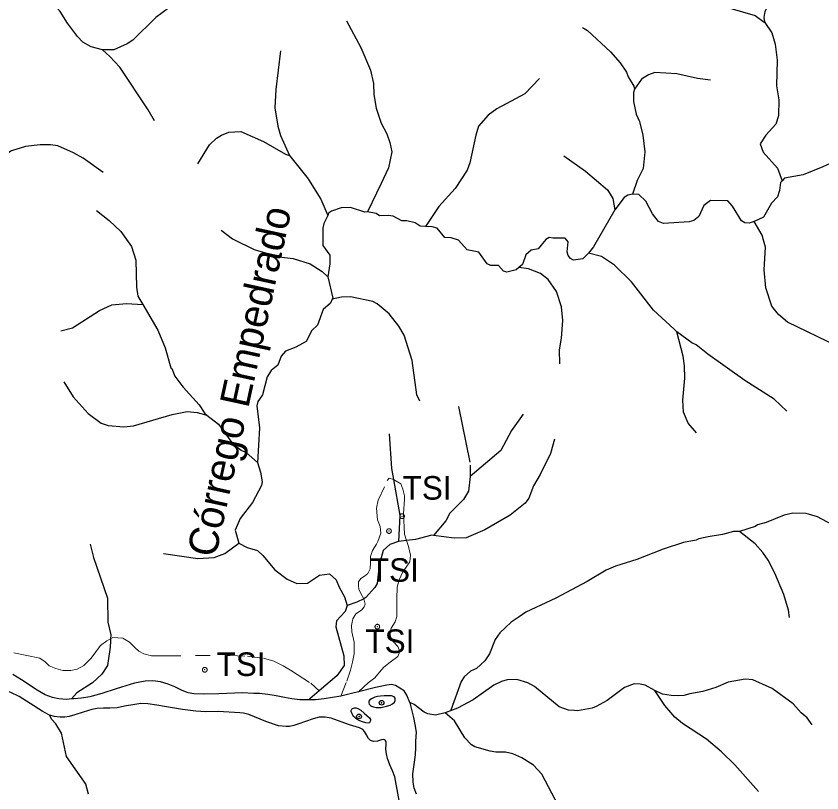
# Model space of a CAD drawing. Extents: x 393 to 446.6, y 8175.5 to 8231.
# Drawn here: x 438.18 to 443.66, y 8205.18 to 8210.46 of the extents above; entities that cross this region are included whole.
import ezdxf
from ezdxf.enums import TextEntityAlignment as Align

# ---------------------------------------------------------------- set-up
doc = ezdxf.new("R2010")
doc.units = 0
doc.header["$LTSCALE"] = 0.064
doc.header["$PDMODE"] = 32
doc.header["$PDSIZE"] = 0.032
doc.linetypes.add('LONG_DASHED', pattern=[7.5, 6, -1.5])
doc.linetypes.add('SHORT_DASHED', pattern=[2.7, 1.5, -1.2])
for name, color, linetype, lineweight in [('2', 7, 'Continuous', 25), ('21', 7, 'SHORT_DASHED', 13), ('7', 7, 'Continuous', 25), ('9', 7, 'LONG_DASHED', 25)]:
    doc.layers.add(name, color=color, linetype=linetype, lineweight=lineweight)
doc.layers.add('54', color=7, linetype='Continuous')
doc.layers.add('61', color=7, linetype='Continuous')

msp = doc.modelspace()

# ---------------------------------------------------------------- linework, layer by layer
at = {"layer": '2'}
for points in [[(438.5617, 8205.8201), (438.5281, 8205.8166), (438.4736, 8205.8199), (438.4306, 8205.8298), (438.3826, 8205.848), (438.3264, 8205.8794), (438.2206, 8205.9488), (438.1628, 8205.9852)], [(440.1728, 8205.8136), (440.1632, 8205.8133), (440.1119, 8205.8149), (440.059, 8205.8215), (440.0078, 8205.8298), (439.9516, 8205.8414), (439.8954, 8205.8496), (439.8392, 8205.8563), (439.7995, 8205.8579), (439.7218, 8205.8612), (439.5614, 8205.8546), (439.4606, 8205.8529), (439.3928, 8205.8546), (439.3548, 8205.8612), (439.3134, 8205.8777), (439.2622, 8205.9025), (439.2175, 8205.9207), (439.1663, 8205.9356), (439.1134, 8205.9422), (439.0621, 8205.9406), (438.9894, 8205.9273), (438.9001, 8205.8992), (438.8637, 8205.888), (438.7662, 8205.8579), (438.6852, 8205.8348), (438.629, 8205.8248), (438.5761, 8205.8215), (438.5617, 8205.8201)], [(440.8614, 8205.7961), (440.841, 8205.8463), (440.8212, 8205.8744), (440.7931, 8205.8926), (440.7633, 8205.9108), (440.7369, 8205.9174), (440.7038, 8205.9125), (440.6278, 8205.8976), (440.5119, 8205.8689)], [(438.4109, 8205.7099), (438.3621, 8205.7375), (438.2791, 8205.7896), (438.2058, 8205.8368), (438.1472, 8205.8629), (438.0919, 8205.884), (438.0414, 8205.8987), (437.9877, 8205.9084), (437.9487, 8205.9101), (437.8982, 8205.9101), (437.8575, 8205.9036), (437.7924, 8205.8791), (437.6117, 8205.7913), (437.5222, 8205.7506), (437.4164, 8205.7034), (437.3513, 8205.6773), (437.3074, 8205.6627), (437.2683, 8205.6513), (437.2227, 8205.6431)], [(440.5119, 8205.8689), (440.474, 8205.8596), (440.3913, 8205.8381)], [(440.3913, 8205.8381), (440.2789, 8205.8199), (440.2194, 8205.8149), (440.1728, 8205.8136)], [(440.8198, 8204.9579), (440.7579, 8205.29), (440.7416, 8205.3323), (440.7237, 8205.3713), (440.7075, 8205.4153), (440.7026, 8205.4462), (440.6977, 8205.4788), (440.6993, 8205.5129), (440.6993, 8205.526), (440.6961, 8205.5373), (440.6928, 8205.5406), (440.683, 8205.5439), (440.6684, 8205.5422), (440.6407, 8205.5325), (440.613, 8205.5308), (440.6, 8205.5341), (440.5903, 8205.539), (440.5789, 8205.552), (440.5658, 8205.5764), (440.5528, 8205.5992), (440.5398, 8205.6122), (440.5186, 8205.6236), (440.4503, 8205.6448), (440.3689, 8205.6741), (440.325, 8205.6887), (440.2859, 8205.6952), (440.2452, 8205.6952), (440.2029, 8205.6838), (440.0987, 8205.648), (440.0727, 8205.6383), (440.0418, 8205.6334), (440.019, 8205.6318), (439.9669, 8205.6366), (439.8806, 8205.6659), (439.8041, 8205.6985), (439.7667, 8205.7131), (439.7293, 8205.7229), (439.7048, 8205.7245), (439.5567, 8205.7343), (439.4737, 8205.7327), (439.4054, 8205.7375), (439.3158, 8205.7489), (439.1938, 8205.7685), (439.1401, 8205.7766), (439.0798, 8205.7864), (439.031, 8205.788), (438.9903, 8205.7831), (438.9203, 8205.7701), (438.8715, 8205.7603), (438.8211, 8205.7571), (438.7787, 8205.7571), (438.7348, 8205.7554), (438.699, 8205.7473), (438.6404, 8205.731), (438.5834, 8205.7115), (438.5444, 8205.7001), (438.5151, 8205.6969), (438.4841, 8205.6969), (438.4451, 8205.7001), (438.4109, 8205.7099)], [(440.9055, 8205.1718), (440.889, 8205.2131), (440.8824, 8205.2545), (440.8807, 8205.3107), (440.8906, 8205.3735), (440.8989, 8205.4396), (440.9005, 8205.4876), (440.9022, 8205.5339), (440.9055, 8205.5934), (440.8972, 8205.6463), (440.8873, 8205.6926), (440.8625, 8205.7934), (440.8614, 8205.7961)]]:
    msp.add_lwpolyline(points, dxfattribs=at)
for points in [[(440.5817, 8205.8053), (440.5811, 8205.7944), (440.5843, 8205.7835), (440.592, 8205.7751), (440.6003, 8205.7706), (440.6145, 8205.7661), (440.6325, 8205.7616), (440.6659, 8205.7616), (440.7019, 8205.7713), (440.7256, 8205.7777), (440.743, 8205.7867), (440.7552, 8205.797), (440.761, 8205.8098), (440.7606, 8205.8169), (440.7603, 8205.824), (440.7533, 8205.8342), (440.7365, 8205.8407), (440.7038, 8205.8413), (440.6852, 8205.8407), (440.6601, 8205.8387), (440.6415, 8205.8355), (440.6228, 8205.8317), (440.6126, 8205.8278), (440.5997, 8205.8208), (440.5888, 8205.8143)], [(440.4616, 8205.734), (440.4622, 8205.7417), (440.4654, 8205.7494), (440.4706, 8205.7546), (440.4841, 8205.7597), (440.4943, 8205.7597), (440.5066, 8205.7559), (440.5265, 8205.743), (440.549, 8205.7239), (440.5869, 8205.6916), (440.592, 8205.6807), (440.592, 8205.6723), (440.5894, 8205.6646), (440.5856, 8205.6576), (440.5779, 8205.655), (440.5605, 8205.6576), (440.5387, 8205.6634), (440.5194, 8205.6711), (440.5033, 8205.6807), (440.4905, 8205.6903), (440.4796, 8205.7013), (440.4725, 8205.7096), (440.4674, 8205.718)]]:
    msp.add_lwpolyline(points, close=True, dxfattribs=at)
at = {"layer": '21'}
for points in [[(440.5467, 8206.501), (440.5274, 8206.5375), (440.5128, 8206.5666), (440.5104, 8206.5884), (440.5104, 8206.6151), (440.5274, 8206.6393), (440.5516, 8206.6539), (440.5759, 8206.6733), (440.5904, 8206.7048), (440.5928, 8206.746), (440.5928, 8206.7873), (440.6074, 8206.8285), (440.6341, 8206.8722), (440.6438, 8206.8892), (440.6632, 8206.9474), (440.6583, 8206.991), (440.6414, 8207.0371), (440.633, 8207.1157), (440.6447, 8207.1717), (440.7071, 8207.3033), (440.7192, 8207.3198), (440.7487, 8207.3113)], [(440.7487, 8207.3113), (440.799, 8207.2821), (440.8136, 8207.2457), (440.8233, 8207.1996), (440.8233, 8207.1778), (440.8184, 8207.0783), (440.8208, 8206.9862), (440.8233, 8206.9401), (440.8382, 8206.8965)], [(440.8382, 8206.8965), (440.8524, 8206.8552), (440.8645, 8206.797), (440.8596, 8206.7509), (440.8354, 8206.7145), (440.8136, 8206.683), (440.7845, 8206.6248), (440.7748, 8206.5763), (440.7723, 8206.5035), (440.7723, 8206.4259), (440.7723, 8206.3798), (440.7602, 8206.3434), (440.7335, 8206.2998), (440.7287, 8206.2852), (440.7262, 8206.2561), (440.7311, 8206.2367), (440.7505, 8206.2076), (440.7796, 8206.1761), (440.7917, 8206.1421), (440.7796, 8206.1081), (440.7262, 8206.0693), (440.6826, 8206.0354), (440.6535, 8206.0014), (440.6219, 8205.9626), (440.5783, 8205.9286), (440.5119, 8205.8689)], [(440.3913, 8205.8381), (440.4328, 8205.9408), (440.457, 8206.016), (440.4716, 8206.0693), (440.4813, 8206.1275), (440.4813, 8206.2052), (440.4667, 8206.2755), (440.4643, 8206.3192), (440.474, 8206.3652), (440.4934, 8206.3992), (440.5322, 8206.4235), (440.5492, 8206.4453), (440.5565, 8206.4647), (440.5467, 8206.501)], [(438.1698, 8206.1324), (438.2571, 8206.1154), (438.3444, 8206.096), (438.3808, 8206.0718), (438.4099, 8206.0451), (438.4535, 8206.0257), (438.5021, 8206.0135), (438.5554, 8206.0135), (438.5991, 8206.0232), (438.6452, 8206.0475), (438.6937, 8206.096), (438.7252, 8206.1397), (438.7567, 8206.1833), (438.8004, 8206.2149), (438.8263, 8206.2286)], [(438.8263, 8206.2286), (438.8416, 8206.2367), (438.9095, 8206.2318), (438.9556, 8206.2052), (438.992, 8206.1688), (439.0187, 8206.1445), (439.0526, 8206.1275), (439.1036, 8206.113), (439.203, 8206.113), (439.6396, 8206.1154), (439.756, 8206.1106), (439.8652, 8206.096), (439.9355, 8206.0766), (439.9986, 8206.0451), (440.0495, 8206.016), (440.0956, 8205.9869), (440.1878, 8205.9262), (440.2448, 8205.875)]]:
    msp.add_lwpolyline(points, dxfattribs=at)
for p in [(440.8076, 8207.062), (440.7188, 8206.9609), (440.6395, 8206.311), (439.4666, 8206.0178)]:
    msp.add_point(p, dxfattribs=at)
at = {"layer": '54'}
for p in [(440.6687, 8205.7941), (440.5149, 8205.7008)]:
    msp.add_point(p, dxfattribs=at)
at = {"layer": '7'}
msp.add_line((441.1378, 8205.7399), (441.0995, 8205.726), dxfattribs=at)
for points in [[(443.8526, 8206.9507), (443.8107, 8206.974), (443.7639, 8206.9869), (443.6314, 8207.058), (443.5539, 8207.0806), (443.4635, 8207.0822), (443.4037, 8207.0693), (443.2827, 8207.0192), (443.2229, 8207.0031), (443.2083, 8206.9918), (443.1021, 8206.9586)], [(443.1021, 8206.9586), (443.0613, 8206.9574), (442.9855, 8206.9369), (442.8886, 8206.9224), (442.824, 8206.9078), (442.8063, 8206.8981), (442.7207, 8206.8836), (442.5818, 8206.8384), (442.4042, 8206.7673), (442.2589, 8206.7221), (442.1943, 8206.6947), (442.0651, 8206.6188), (441.8519, 8206.5057), (441.6485, 8206.4088), (441.6041, 8206.3787), (441.5484, 8206.341), (441.4724, 8206.27), (441.4401, 8206.2232), (441.4014, 8206.1263), (441.3707, 8206.0779), (441.3126, 8206.0262), (441.2738, 8206.0084), (441.2286, 8205.9712), (441.2092, 8205.939), (441.1391, 8205.7435), (441.1378, 8205.7399)], [(443.4422, 8206.3735), (443.4341, 8206.4224), (443.4021, 8206.53), (443.3408, 8206.6753), (443.2955, 8206.7625), (443.26, 8206.8142), (443.2083, 8206.8739), (443.1021, 8206.9586)], [(438.6868, 8206.8724), (438.7095, 8206.7819), (438.8048, 8206.5042), (438.808, 8206.3427), (438.8274, 8206.2555), (438.8263, 8206.2286)], [(438.8263, 8206.2286), (438.8258, 8206.2138), (438.8241, 8206.1722), (438.8054, 8206.0477), (438.7659, 8205.9883), (438.7031, 8205.9293), (438.5965, 8205.8614), (438.5617, 8205.8201)], [(442.5248, 8205.8763), (442.4591, 8205.9131), (442.4268, 8205.9212), (442.3848, 8205.9228), (442.3202, 8205.8986), (442.2023, 8205.8098), (442.1265, 8205.7694), (442.1006, 8205.7581), (442.0005, 8205.7387), (441.9805, 8205.7403), (441.9391, 8205.7436), (441.8746, 8205.7662), (441.7082, 8205.9034), (441.6614, 8205.9293), (441.5871, 8205.9519), (441.5225, 8205.9486), (441.4838, 8205.939), (441.4321, 8205.9131), (441.29, 8205.8146), (441.1834, 8205.7565), (441.1378, 8205.7399)], [(443.5956, 8205.6447), (443.5606, 8205.6912), (443.52, 8205.7258), (443.4651, 8205.7856), (443.323, 8205.8905), (443.1922, 8205.9486), (443.1405, 8205.9551), (443.0243, 8205.9341), (442.9403, 8205.8986), (442.8531, 8205.8711), (442.7627, 8205.855), (442.7239, 8205.8421), (442.6852, 8205.8404), (442.6367, 8205.8421), (442.5786, 8205.8534), (442.5248, 8205.8763)], [(443.2306, 8205.1901), (443.0695, 8205.3722), (442.979, 8205.461), (442.8773, 8205.5466), (442.7142, 8205.6531), (442.6609, 8205.6968), (442.5947, 8205.7743), (442.5248, 8205.8763)], [(441.0995, 8205.726), (441.0349, 8205.7097), (440.9832, 8205.7177), (440.9573, 8205.7306), (440.8895, 8205.7823), (440.8614, 8205.7961)], [(438.6761, 8205.1727), (438.6578, 8205.2414), (438.6438, 8205.2614), (438.527, 8205.4287), (438.4931, 8205.587), (438.4544, 8205.6516), (438.4269, 8205.6806), (438.4109, 8205.7099)], [(442.0471, 8204.8411), (441.973, 8204.9314), (441.8939, 8205.0508), (441.7566, 8205.3092), (441.7017, 8205.3689), (441.6226, 8205.4206), (441.5613, 8205.4464), (441.5096, 8205.4577), (441.445, 8205.4577), (441.4063, 8205.4658), (441.3013, 8205.4949), (441.2787, 8205.5078), (441.2334, 8205.5546), (441.164, 8205.6709), (441.0995, 8205.726)]]:
    msp.add_lwpolyline(points, dxfattribs=at)
at = {"layer": '9'}
for points in [[(443.9114, 8211.4259), (443.8879, 8211.412), (443.8544, 8211.3742), (443.8383, 8211.343), (443.7951, 8211.2592), (443.7586, 8211.0295), (443.7327, 8210.9571), (443.6917, 8210.8837), (443.5586, 8210.7655), (443.4468, 8210.7004), (443.3579, 8210.6229), (443.3112, 8210.5645), (443.2743, 8210.492), (443.2664, 8210.4503), (443.2722, 8210.4217), (443.2733, 8210.416)], [(442.7936, 8210.6459), (442.8547, 8210.5873), (442.9651, 8210.5341), (443.2079, 8210.4642), (443.2684, 8210.4196), (443.2733, 8210.416)], [(438.7708, 8210.2312), (438.6942, 8210.2508), (438.6387, 8210.2845), (438.6022, 8210.3221), (438.5331, 8210.4125), (438.4833, 8210.4911), (438.4295, 8210.5529), (438.3574, 8210.6199)], [(439.3248, 8210.567), (439.2198, 8210.5152), (439.1346, 8210.4507), (438.9774, 8210.2976), (438.9393, 8210.2712), (438.8479, 8210.2305), (438.7742, 8210.2303), (438.7708, 8210.2312)], [(440.4299, 8210.4276), (440.5265, 8210.248), (440.592, 8210.0927), (440.6131, 8210.0026), (440.6152, 8209.9279), (440.6306, 8209.8341), (440.666, 8209.7336), (440.7046, 8209.6602), (440.7249, 8209.6006), (440.7374, 8209.5389), (440.7163, 8209.4298), (440.6649, 8209.3235), (440.5718, 8209.1306)], [(443.2733, 8210.416), (443.3206, 8210.347), (443.3437, 8210.2705), (443.3583, 8210.1601), (443.3521, 8209.9873), (443.3697, 8209.8913), (443.3654, 8209.7832), (443.3474, 8209.7264), (443.2805, 8209.6523), (443.2428, 8209.5922), (443.2621, 8209.5365), (443.3586, 8209.4282), (443.3911, 8209.3419)], [(442.0348, 8210.3831), (442.0681, 8210.3632), (442.2248, 8210.2181), (442.2912, 8210.1423), (442.333, 8210.0791), (442.3454, 8210.0467), (442.383, 8209.9838), (442.3879, 8209.9631)], [(439.1247, 8209.7492), (439.0828, 8209.8244), (438.889, 8210.1126), (438.8218, 8210.1866), (438.7709, 8210.2311), (438.7708, 8210.2312)], [(439.982, 8210.2247), (439.9505, 8209.9612), (439.9436, 8209.8367), (439.964, 8209.7123), (439.9818, 8209.6501), (440.0431, 8209.5121)], [(441.7416, 8210.0357), (441.6412, 8209.9321), (441.4525, 8209.8296), (441.3938, 8209.7875), (441.3268, 8209.7117), (441.3079, 8209.6506), (441.2689, 8209.4631), (441.2497, 8209.4145), (441.1683, 8209.2892), (441.058, 8209.1657), (440.9663, 8209.0308)], [(442.9036, 8210.0257), (442.8164, 8210.036), (442.6753, 8210.0679), (442.5265, 8210.0776), (442.4837, 8210.0623), (442.4359, 8210.0316), (442.3879, 8209.9631)], [(442.3879, 8209.9631), (442.3796, 8209.9419), (442.3802, 8209.8799), (442.3993, 8209.7951), (442.4219, 8209.7449), (442.4449, 8209.6518), (442.4587, 8209.5379), (442.4454, 8209.4238), (442.4063, 8209.3444), (442.3738, 8209.2512)], [(439.4194, 8209.4558), (439.4995, 8209.5855), (439.5464, 8209.6305), (439.5806, 8209.6516), (439.6295, 8209.6708), (439.7126, 8209.6755), (439.8651, 8209.6091), (440.0149, 8209.5218), (440.0431, 8209.5121)], [(438.775, 8209.3969), (438.6407, 8209.4941), (438.5738, 8209.5317), (438.4674, 8209.5785), (438.419, 8209.5868), (438.3478, 8209.5867), (438.2489, 8209.5754), (438.1528, 8209.5449), (438.0034, 8209.4548), (437.9248, 8209.4206), (437.8717, 8209.4079), (437.8026, 8209.4046), (437.6802, 8209.4224)], [(440.0431, 8209.5121), (440.169, 8209.3544), (440.1723, 8209.3492), (440.2564, 8209.2168), (440.3026, 8209.1047)], [(441.9076, 8209.5118), (442.0552, 8209.4059), (442.2051, 8209.2803), (442.2394, 8209.2215), (442.2541, 8209.1444)], [(443.7676, 8209.4607), (443.718, 8209.4578), (443.6685, 8209.4372), (443.5331, 8209.3807), (443.407, 8209.3597), (443.3911, 8209.3419)], [(443.3911, 8209.3419), (443.381, 8209.3305), (443.3725, 8209.2744), (443.3588, 8209.232), (443.3192, 8209.1897), (443.2653, 8209.0934), (443.2015, 8209.0635)], [(442.3738, 8209.2512), (442.3411, 8209.2428), (442.3182, 8209.2285), (442.2541, 8209.1444)], [(443.2015, 8209.0635), (443.1672, 8209.0536), (443.1379, 8209.0562), (443.1158, 8209.0693), (443.0535, 8209.1678), (443.0229, 8209.2049), (442.9032, 8209.2063), (442.8584, 8209.1736), (442.8255, 8209.0992), (442.7911, 8209.0714), (442.7601, 8209.0621), (442.5852, 8209.0508), (442.5498, 8209.0653), (442.5107, 8209.1168), (442.4641, 8209.2018), (442.4176, 8209.2485), (442.3738, 8209.2512)], [(440.5718, 8209.1306), (440.5541, 8209.1286), (440.4582, 8209.1603), (440.393, 8209.1571), (440.3272, 8209.1351), (440.3086, 8209.1216), (440.3056, 8209.1132), (440.3026, 8209.1047)], [(438.7306, 8209.1395), (438.8164, 8209.0712), (438.8967, 8208.9958), (438.9694, 8208.8954), (438.9987, 8208.8023), (439.0019, 8208.618), (439.0115, 8208.5582), (439.0447, 8208.5015)], [(440.3026, 8209.1047), (440.2767, 8209.0517), (440.2681, 8209.0184), (440.2695, 8208.9007), (440.3161, 8208.8365), (440.3176, 8208.7779), (440.3025, 8208.688)], [(440.9663, 8209.0308), (440.9302, 8209.0325), (440.897, 8209.0548), (440.8392, 8209.0697), (440.8064, 8209.069), (440.7463, 8209.1008), (440.7149, 8209.1056), (440.6547, 8209.1023), (440.6325, 8209.1183), (440.5718, 8209.1306)], [(442.2541, 8209.1444), (442.108, 8208.8924), (442.0758, 8208.8491)], [(444.209, 8208.0222), (444.0969, 8208.0846), (444.0289, 8208.0949), (443.8647, 8208.1573), (443.7652, 8208.2174), (443.4267, 8208.3805), (443.3656, 8208.4317), (443.3209, 8208.4882), (443.2812, 8208.6132), (443.2696, 8208.7363), (443.279, 8208.89), (443.265, 8208.9374), (443.2546, 8208.9725), (443.2015, 8209.0635)], [(439.5787, 8209.0055), (439.6549, 8208.9469), (439.6585, 8208.9451), (439.8017, 8208.8734), (439.9697, 8208.8245), (440.0684, 8208.8142), (440.1836, 8208.7776), (440.2655, 8208.7248), (440.3025, 8208.688)], [(441.6023, 8208.752), (441.5831, 8208.7357), (441.52, 8208.7204), (441.4968, 8208.7262), (441.4627, 8208.7655), (441.4118, 8208.7663), (441.3864, 8208.7762), (441.3299, 8208.8564), (441.25, 8208.8732), (441.1908, 8208.9367), (441.1423, 8208.9539), (441.0982, 8208.9556), (441.0458, 8209.0199), (441.0124, 8209.0287), (440.9663, 8209.0308)], [(442.0758, 8208.8491), (442.0355, 8208.8103), (441.9733, 8208.8014), (441.9517, 8208.8141), (441.9365, 8208.833), (441.9295, 8208.8578), (441.936, 8208.9263), (441.9162, 8208.9524), (441.8332, 8208.9505), (441.8067, 8208.9552), (441.7837, 8208.942), (441.7322, 8208.8797), (441.6852, 8208.8688), (441.6483, 8208.8388), (441.6271, 8208.773), (441.6023, 8208.752)], [(442.6747, 8208.3152), (442.6745, 8208.3153), (442.6567, 8208.3318), (442.5172, 8208.4611), (442.3667, 8208.6553), (442.2507, 8208.768), (442.1639, 8208.8272), (442.0758, 8208.8491)], [(441.8801, 8208.0969), (441.8778, 8208.1914), (441.8908, 8208.2719), (441.9002, 8208.3926), (441.8922, 8208.4838), (441.8582, 8208.5886), (441.8017, 8208.6695), (441.7493, 8208.7109), (441.6678, 8208.7421), (441.6023, 8208.752)], [(440.3025, 8208.688), (440.3369, 8208.5439), (440.3336, 8208.5363)], [(440.9285, 8207.8427), (440.9091, 8207.8863), (440.8762, 8208.1195), (440.8215, 8208.291), (440.7863, 8208.354), (440.7188, 8208.438), (440.6379, 8208.5053), (440.61, 8208.5208), (440.4571, 8208.5533), (440.3954, 8208.5515), (440.3336, 8208.5363)], [(438.4889, 8208.321), (438.5665, 8208.3429), (438.751, 8208.4589), (438.8356, 8208.4972), (438.9346, 8208.508), (439.0447, 8208.5015)], [(439.0447, 8208.5015), (439.1479, 8208.3253), (439.1984, 8208.2067), (439.2355, 8208.0704), (439.2425, 8208.0662), (439.2631, 8208.0131), (439.3102, 8207.9494), (439.3198, 8207.9388), (439.4284, 8207.8195), (439.4679, 8207.759), (439.4807, 8207.7489)], [(440.3336, 8208.5363), (440.3217, 8208.5092), (440.2711, 8208.4674), (440.2337, 8208.3608), (440.1935, 8208.3237), (440.1566, 8208.2502), (440.0849, 8208.2116), (440.0149, 8208.1835), (439.9847, 8208.1501), (439.9642, 8208.0888), (439.918, 8208.053), (439.8908, 8208.0079), (439.8597, 8207.8863), (439.8395, 8207.858), (439.8272, 8207.8409), (439.8207, 8207.8127), (439.8383, 8207.6627), (439.8251, 8207.426)], [(443.4231, 8207.7766), (443.3368, 8207.8561), (443.1373, 8207.9849), (442.8854, 8208.164), (442.8067, 8208.2266), (442.7769, 8208.2404), (442.6747, 8208.3152)], [(442.8098, 8207.6292), (442.7523, 8207.6945), (442.7204, 8207.7696), (442.7168, 8207.8499), (442.7285, 8208.0001), (442.7273, 8208.0842), (442.718, 8208.1496), (442.6747, 8208.3151), (442.6747, 8208.3152)], [(438.5082, 8207.9745), (438.5729, 8207.8732), (438.6731, 8207.7593), (438.7614, 8207.6932), (438.8088, 8207.6774), (438.9154, 8207.6692), (438.9819, 8207.6762), (439.246, 8207.7527), (439.3472, 8207.7737), (439.4151, 8207.7674), (439.4807, 8207.7489)], [(441.1912, 8207.8064), (441.2715, 8207.4097), (441.2709, 8207.3307)], [(439.4807, 8207.7489), (439.5603, 8207.6862), (439.656, 8207.5559), (439.7128, 8207.5112), (439.7488, 8207.4945), (439.8251, 8207.426)], [(441.6307, 8207.756), (441.5504, 8207.6432), (441.4784, 8207.5081), (441.2709, 8207.3307)], [(440.7203, 8207.6225), (440.735, 8207.3864), (440.7487, 8207.3113)], [(441.8434, 8207.5861), (441.8158, 8207.4887), (441.7456, 8207.3446), (441.7006, 8207.2674), (441.669, 8207.1835), (441.6444, 8207.1494), (441.5419, 8207.0693), (441.3706, 8206.9693), (441.2426, 8206.9146), (441.1608, 8206.9127), (441.0222, 8206.9305)], [(439.8251, 8207.426), (439.8459, 8207.3611), (439.8576, 8207.2964), (439.8518, 8207.2693), (439.7901, 8207.1556), (439.7079, 8207.0472), (439.6738, 8206.9673), (439.6973, 8206.8784)], [(440.7487, 8207.3113), (440.7935, 8207.0669), (440.7823, 8206.8892)], [(441.2709, 8207.3307), (441.2593, 8207.232), (441.2255, 8207.1746), (441.1325, 8207.0832), (441.1045, 8207.0304), (441.0222, 8206.9305)], [(441.0222, 8206.9305), (441.0099, 8206.9321), (440.8979, 8206.9042), (440.8382, 8206.8965), (440.7823, 8206.8892)], [(439.1854, 8206.809), (439.42, 8206.7754), (439.5305, 8206.7802), (439.6031, 8206.8082), (439.6973, 8206.8784)], [(439.6973, 8206.8784), (439.7538, 8206.8489), (439.8259, 8206.8278), (439.8604, 8206.7957), (439.9417, 8206.6963), (440.0262, 8206.6345), (440.093, 8206.6044), (440.1656, 8206.6068), (440.2455, 8206.6606), (440.3151, 8206.6699), (440.3596, 8206.63), (440.3797, 8206.5792), (440.4165, 8206.5148), (440.4345, 8206.4559)], [(440.7823, 8206.8892), (440.7254, 8206.8686), (440.6791, 8206.8281), (440.6515, 8206.729), (440.6435, 8206.6479), (440.6393, 8206.6055), (440.6222, 8206.5773), (440.5613, 8206.5084), (440.5467, 8206.501)], [(440.5467, 8206.501), (440.4994, 8206.477), (440.4345, 8206.4559)], [(440.4345, 8206.4559), (440.4207, 8206.4149), (440.3622, 8206.3516), (440.3581, 8206.3092), (440.4114, 8206.1134), (440.4144, 8206.0471), (440.3635, 8205.9765), (440.2448, 8205.875)], [(440.2448, 8205.875), (440.1812, 8205.8207), (440.1728, 8205.8136)]]:
    msp.add_lwpolyline(points, dxfattribs=at)

# ---------------------------------------------------------------- texts
at = {"layer": '61'}
msp.add_text('Córrego Empedrado', height=0.2, rotation=77.68, dxfattribs=at).set_placement((439.7982, 8207.9578), align=Align.CENTER)
for p in [(440.8115, 8207.1743), (440.5884, 8206.6161), (440.5586, 8206.1323), (439.5471, 8205.976)]:
    msp.add_text('TSI', height=0.16, dxfattribs=at).set_placement(p)

doc.saveas('drawing.dxf')
